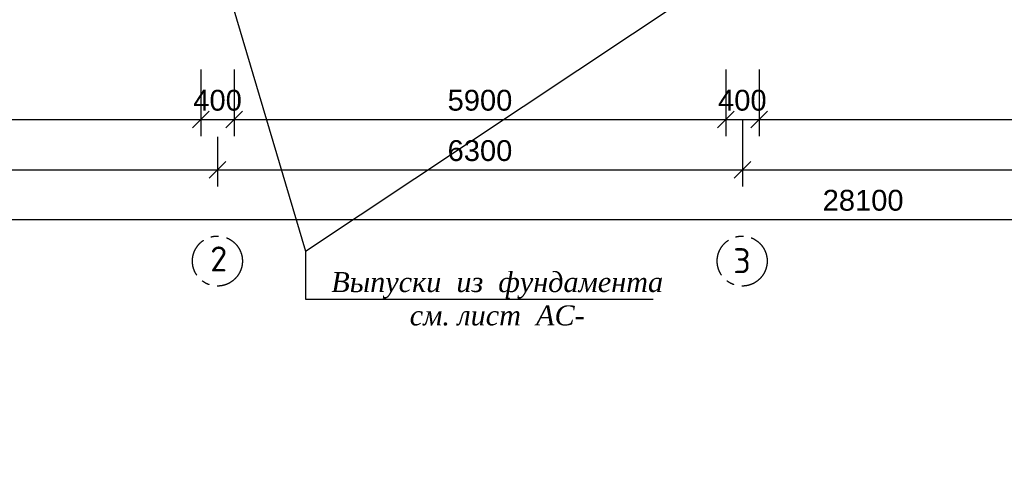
# Model space of a CAD drawing. Header units: millimetres. Extents: x 2063114 to 14983986, y -126020516 to 213791.
# Tile 545 of 656: x 2331581 to 2343402, y -399569 to -394187. Entities that reach past the tile are written whole.
import ezdxf

# ---------------------------------------------------------------- set-up
doc = ezdxf.new("R2010")
doc.units = ezdxf.units.MM
doc.linetypes.add('ACAD_ISO10W100', pattern=[18, 12, -3, 0, -3])
doc.linetypes.add('осевая', pattern=[50.8, 31.75, -6.35, 6.35, -6.35])
doc.layers.get('Defpoints').update_dxf_attribs({"color": 6, "lineweight": 35})
doc.layers.add('PDF _Текст', color=7, linetype='Continuous')
doc.layers.add('пунктир', color=1, linetype='ACAD_ISO10W100')
doc.layers.add('РАЗМЕР АР', color=150, linetype='Continuous', lineweight=20)
doc.styles.get("Standard").update_dxf_attribs({"font": 'arial.ttf'})
doc.styles.add('СПДС', font='isocpeur.ttf')
doc.dimstyles.new('STANDARD$0', dxfattribs={"dimtxt": 250, "dimasz": 200, "dimexe": 200, "dimexo": 300, "dimgap": 100, "dimtad": 1, "dimdec": 0, "dimzin": 1, "dimdsep": 46, "dimtxsty": 'Standard', "dimblk1": 'OBLIQUE', "dimblk2": 'OBLIQUE', "dimsah": 1, "dimcen": 2.5, "dimdle": 200, "dimadec": 0, "dimazin": 0, "dimtfac": 1, "dimtdec": 0, "dimtmove": 0, "dimatfit": 3, "dimldrblk": 'OBLIQUE', "dimfxl": 600, "dimfxlon": 1, "dimtolj": 1, "dimtzin": 1, "dimarcsym": 0})

# ---------------------------------------------------------------- blocks, each defined once
blk = doc.blocks.new('_Oblique')
at = {"color": 0, "linetype": 'ByBlock', "lineweight": -2}
blk.add_line((-0.5, -0.5), (0.5, 0.5), dxfattribs=at)
blk = doc.blocks.new('*D1999')
at = {"layer": 'Defpoints', "color": 0, "lineweight": 30, "ltscale": 150, "transparency": 16777216}
for p in [(2327857, -394380), (2333757, -394380), (2333757, -395383)]:
    blk.add_point(p, dxfattribs=at)
at = {"layer": 'РАЗМЕР АР', "color": 0, "lineweight": -2, "ltscale": 150, "transparency": 16777216}
for p, q in [((2327857, -394783), (2327857, -395583)), ((2333757, -394783), (2333757, -395583)), ((2327657, -395383), (2333957, -395383))]:
    blk.add_line(p, q, dxfattribs=at)
at = {"layer": 'РАЗМЕР АР', "color": 0, "lineweight": -2, "ltscale": 150, "transparency": 16777216, "xscale": 200, "yscale": 200, "zscale": 200, "rotation": 180}
blk.add_blockref('_Oblique', (2327857, -395383), dxfattribs=at)
at = {"layer": 'РАЗМЕР АР', "color": 0, "lineweight": -2, "ltscale": 150, "transparency": 16777216, "xscale": 200, "yscale": 200, "zscale": 200}
blk.add_blockref('_Oblique', (2333757, -395383), dxfattribs=at)
at = {"layer": 'РАЗМЕР АР', "color": 0, "ltscale": 150, "transparency": 16777216, "insert": (2330807, -395155), "char_height": 250, "attachment_point": 5}
blk.add_mtext('\\A1;5900', dxfattribs=at)
blk = doc.blocks.new('*D2000')
at = {"layer": 'Defpoints', "color": 0, "lineweight": 30, "ltscale": 150, "transparency": 16777216}
for p in [(2334157, -394380), (2340057, -394380), (2340057, -395383)]:
    blk.add_point(p, dxfattribs=at)
at = {"layer": 'РАЗМЕР АР', "color": 0, "lineweight": -2, "ltscale": 150, "transparency": 16777216}
for p, q in [((2334157, -394783), (2334157, -395583)), ((2340057, -394783), (2340057, -395583)), ((2333957, -395383), (2340257, -395383))]:
    blk.add_line(p, q, dxfattribs=at)
at = {"layer": 'РАЗМЕР АР', "color": 0, "lineweight": -2, "ltscale": 150, "transparency": 16777216, "xscale": 200, "yscale": 200, "zscale": 200, "rotation": 180}
blk.add_blockref('_Oblique', (2334157, -395383), dxfattribs=at)
at = {"layer": 'РАЗМЕР АР', "color": 0, "lineweight": -2, "ltscale": 150, "transparency": 16777216, "xscale": 200, "yscale": 200, "zscale": 200}
blk.add_blockref('_Oblique', (2340057, -395383), dxfattribs=at)
at = {"layer": 'РАЗМЕР АР', "color": 0, "ltscale": 150, "transparency": 16777216, "insert": (2337107, -395155), "char_height": 250, "attachment_point": 5}
blk.add_mtext('\\A1;5900', dxfattribs=at)
blk = doc.blocks.new('*D2009')
at = {"layer": 'Defpoints', "color": 0, "lineweight": 30, "ltscale": 150, "transparency": 16777216}
for p in [(2340057, -394380), (2340457, -394380), (2340457, -395383)]:
    blk.add_point(p, dxfattribs=at)
at = {"layer": 'РАЗМЕР АР', "color": 0, "lineweight": -2, "ltscale": 150, "transparency": 16777216}
for p, q in [((2340057, -394783), (2340057, -395583)), ((2340457, -394783), (2340457, -395583)), ((2339857, -395383), (2340657, -395383))]:
    blk.add_line(p, q, dxfattribs=at)
at = {"layer": 'РАЗМЕР АР', "color": 0, "lineweight": -2, "ltscale": 150, "transparency": 16777216, "xscale": 200, "yscale": 200, "zscale": 200, "rotation": 180}
blk.add_blockref('_Oblique', (2340057, -395383), dxfattribs=at)
at = {"layer": 'РАЗМЕР АР', "color": 0, "lineweight": -2, "ltscale": 150, "transparency": 16777216, "xscale": 200, "yscale": 200, "zscale": 200}
blk.add_blockref('_Oblique', (2340457, -395383), dxfattribs=at)
at = {"layer": 'РАЗМЕР АР', "color": 0, "ltscale": 150, "transparency": 16777216, "insert": (2340257, -395155), "char_height": 250, "attachment_point": 5}
blk.add_mtext('\\A1;400', dxfattribs=at)
blk = doc.blocks.new('*D2010')
at = {"layer": 'Defpoints', "color": 0, "lineweight": 30, "ltscale": 150, "transparency": 16777216}
for p in [(2340457, -394380), (2348057, -394380), (2348057, -395383)]:
    blk.add_point(p, dxfattribs=at)
at = {"layer": 'РАЗМЕР АР', "color": 0, "lineweight": -2, "ltscale": 150, "transparency": 16777216}
for p, q in [((2340457, -394783), (2340457, -395583)), ((2348057, -394783), (2348057, -395583)), ((2340257, -395383), (2348257, -395383))]:
    blk.add_line(p, q, dxfattribs=at)
at = {"layer": 'РАЗМЕР АР', "color": 0, "lineweight": -2, "ltscale": 150, "transparency": 16777216, "xscale": 200, "yscale": 200, "zscale": 200, "rotation": 180}
blk.add_blockref('_Oblique', (2340457, -395383), dxfattribs=at)
at = {"layer": 'РАЗМЕР АР', "color": 0, "lineweight": -2, "ltscale": 150, "transparency": 16777216, "xscale": 200, "yscale": 200, "zscale": 200}
blk.add_blockref('_Oblique', (2348057, -395383), dxfattribs=at)
at = {"layer": 'РАЗМЕР АР', "color": 0, "ltscale": 150, "transparency": 16777216, "insert": (2344257, -395155), "char_height": 250, "attachment_point": 5}
blk.add_mtext('\\A1;7600', dxfattribs=at)
blk = doc.blocks.new('*D2023')
at = {"layer": 'Defpoints', "color": 0, "lineweight": 30, "ltscale": 150, "transparency": 16777216}
for p in [(2340257, -394031), (2348257, -394031), (2348257, -395987)]:
    blk.add_point(p, dxfattribs=at)
at = {"layer": 'РАЗМЕР АР', "color": 0, "lineweight": -2, "ltscale": 150, "transparency": 16777216}
for p, q in [((2340257, -395387), (2340257, -396187)), ((2348257, -395387), (2348257, -396187)), ((2340057, -395987), (2348457, -395987))]:
    blk.add_line(p, q, dxfattribs=at)
at = {"layer": 'РАЗМЕР АР', "color": 0, "lineweight": -2, "ltscale": 150, "transparency": 16777216, "xscale": 200, "yscale": 200, "zscale": 200, "rotation": 180}
blk.add_blockref('_Oblique', (2340257, -395987), dxfattribs=at)
at = {"layer": 'РАЗМЕР АР', "color": 0, "lineweight": -2, "ltscale": 150, "transparency": 16777216, "xscale": 200, "yscale": 200, "zscale": 200}
blk.add_blockref('_Oblique', (2348257, -395987), dxfattribs=at)
at = {"layer": 'РАЗМЕР АР', "color": 0, "ltscale": 150, "transparency": 16777216, "insert": (2344257, -395759), "char_height": 250, "attachment_point": 5}
blk.add_mtext('\\A1;8000', dxfattribs=at)
blk = doc.blocks.new('*D2011')
at = {"layer": 'Defpoints', "color": 0, "lineweight": 30, "ltscale": 150, "transparency": 16777216}
for p in [(2327657, -395291), (2333957, -395291), (2333957, -395987)]:
    blk.add_point(p, dxfattribs=at)
at = {"layer": 'РАЗМЕР АР', "color": 0, "lineweight": -2, "ltscale": 150, "transparency": 16777216}
for p, q in [((2327657, -395591), (2327657, -396187)), ((2333957, -395591), (2333957, -396187)), ((2327457, -395987), (2334157, -395987))]:
    blk.add_line(p, q, dxfattribs=at)
at = {"layer": 'РАЗМЕР АР', "color": 0, "lineweight": -2, "ltscale": 150, "transparency": 16777216, "xscale": 200, "yscale": 200, "zscale": 200, "rotation": 180}
blk.add_blockref('_Oblique', (2327657, -395987), dxfattribs=at)
at = {"layer": 'РАЗМЕР АР', "color": 0, "lineweight": -2, "ltscale": 150, "transparency": 16777216, "xscale": 200, "yscale": 200, "zscale": 200}
blk.add_blockref('_Oblique', (2333957, -395987), dxfattribs=at)
at = {"layer": 'РАЗМЕР АР', "color": 0, "ltscale": 150, "transparency": 16777216, "insert": (2330807, -395759), "char_height": 250, "attachment_point": 5}
blk.add_mtext('\\A1;6300', dxfattribs=at)
blk = doc.blocks.new('*D2012')
at = {"layer": 'Defpoints', "color": 0, "lineweight": 30, "ltscale": 150, "transparency": 16777216}
for p in [(2333957, -395291), (2340257, -395291), (2340257, -395987)]:
    blk.add_point(p, dxfattribs=at)
at = {"layer": 'РАЗМЕР АР', "color": 0, "lineweight": -2, "ltscale": 150, "transparency": 16777216}
for p, q in [((2333957, -395591), (2333957, -396187)), ((2340257, -395591), (2340257, -396187)), ((2333757, -395987), (2340457, -395987))]:
    blk.add_line(p, q, dxfattribs=at)
at = {"layer": 'РАЗМЕР АР', "color": 0, "lineweight": -2, "ltscale": 150, "transparency": 16777216, "xscale": 200, "yscale": 200, "zscale": 200, "rotation": 180}
blk.add_blockref('_Oblique', (2333957, -395987), dxfattribs=at)
at = {"layer": 'РАЗМЕР АР', "color": 0, "lineweight": -2, "ltscale": 150, "transparency": 16777216, "xscale": 200, "yscale": 200, "zscale": 200}
blk.add_blockref('_Oblique', (2340257, -395987), dxfattribs=at)
at = {"layer": 'РАЗМЕР АР', "color": 0, "ltscale": 150, "transparency": 16777216, "insert": (2337107, -395759), "char_height": 250, "attachment_point": 5}
blk.add_mtext('\\A1;6300', dxfattribs=at)
blk = doc.blocks.new('*D2014')
at = {"layer": 'Defpoints', "color": 0, "lineweight": 30, "ltscale": 150, "transparency": 16777216}
for p in [(2327657, -395383), (2355757, -395383), (2355757, -396583)]:
    blk.add_point(p, dxfattribs=at)
at = {"layer": 'РАЗМЕР АР', "color": 0, "lineweight": -2, "ltscale": 150, "transparency": 16777216}
for p, q in [((2327657, -395983), (2327657, -396783)), ((2355757, -395983), (2355757, -396783)), ((2327457, -396583), (2355957, -396583))]:
    blk.add_line(p, q, dxfattribs=at)
at = {"layer": 'РАЗМЕР АР', "color": 0, "lineweight": -2, "ltscale": 150, "transparency": 16777216, "xscale": 200, "yscale": 200, "zscale": 200, "rotation": 180}
blk.add_blockref('_Oblique', (2327657, -396583), dxfattribs=at)
at = {"layer": 'РАЗМЕР АР', "color": 0, "lineweight": -2, "ltscale": 150, "transparency": 16777216, "xscale": 200, "yscale": 200, "zscale": 200}
blk.add_blockref('_Oblique', (2355757, -396583), dxfattribs=at)
at = {"layer": 'РАЗМЕР АР', "color": 0, "ltscale": 150, "transparency": 16777216, "insert": (2341707, -396355), "char_height": 250, "attachment_point": 5}
blk.add_mtext('\\A1;28100', dxfattribs=at)
blk = doc.blocks.new('*D2016')
at = {"layer": 'Defpoints', "color": 0, "lineweight": 30, "ltscale": 150, "transparency": 16777216}
for p in [(2333757, -394380), (2334157, -394380), (2334157, -395383)]:
    blk.add_point(p, dxfattribs=at)
at = {"layer": 'РАЗМЕР АР', "color": 0, "lineweight": -2, "ltscale": 150, "transparency": 16777216}
for p, q in [((2333757, -394783), (2333757, -395583)), ((2334157, -394783), (2334157, -395583)), ((2333557, -395383), (2334357, -395383))]:
    blk.add_line(p, q, dxfattribs=at)
at = {"layer": 'РАЗМЕР АР', "color": 0, "lineweight": -2, "ltscale": 150, "transparency": 16777216, "xscale": 200, "yscale": 200, "zscale": 200, "rotation": 180}
blk.add_blockref('_Oblique', (2333757, -395383), dxfattribs=at)
at = {"layer": 'РАЗМЕР АР', "color": 0, "lineweight": -2, "ltscale": 150, "transparency": 16777216, "xscale": 200, "yscale": 200, "zscale": 200}
blk.add_blockref('_Oblique', (2334157, -395383), dxfattribs=at)
at = {"layer": 'РАЗМЕР АР', "color": 0, "ltscale": 150, "transparency": 16777216, "insert": (2333957, -395155), "char_height": 250, "attachment_point": 5}
blk.add_mtext('\\A1;400', dxfattribs=at)

msp = doc.modelspace()

# ---------------------------------------------------------------- linework, layer by layer
at = {"ltscale": 100}
msp.add_line((2335010.84635, -396962.74667), (2340106.57029, -393579.16734), dxfattribs=at)
at = {"color": 7}
for p, q in [((2334106.57029, -393906.84699), (2335010.84635, -396962.74667)), ((2335010.84635, -397541.46827), (2339187.92327, -397541.46827))]:
    msp.add_line(p, q, dxfattribs=at)
at = {"ltscale": 100}
msp.add_lwpolyline([(2335010.84635, -396962.74667), (2335010.84635, -397541.46827)], dxfattribs=at)
at = {"layer": 'пунктир', "linetype": 'осевая', "ltscale": 15}
for centre in [(2333954.96688, -397082.85189), (2340254.96688, -397082.85189)]:
    msp.add_circle(centre, 300, dxfattribs=at)

# ---------------------------------------------------------------- texts
at = {"color": 7, "linetype": 'ByBlock', "lineweight": 25, "insert": (2337314.03513, -397537.23291), "char_height": 240, "attachment_point": 5}
msp.add_mtext('{\\fTimes New Roman|b0|i1|c204|p18;Выпуски  из  фундамента\\Pсм. лист  АС-}', dxfattribs=at)
at = {"layer": 'PDF _Текст', "ltscale": 100, "insert": (2342813.28527, -375538.90903), "char_height": 250, "width": 17761.3594528, "attachment_point": 1}
msp.add_mtext('\\pi-750,l750,t750;1.^I Данный лист см . совместно с л . л . КЖ -\\P2.^I Монолитные конструкции выполнить согласно КМК 2.03.01-96 " Бетонные и железобетонные конструкции ", КМК 3.03.01-98 " Несущие и ограждающие конструкции "\\P3.^I Арматурные стержни крепить между собой отожженной стальной проволокой диаметром 0.8-1.2 мм .  Длину нахлёста принять 40d(d-диаметр арматуры )\\P4.^I Снятие опалубки производить после достижения бетоном 70% проектной прочности \\P5.^I Размерные линии указаны до центра рабочей арматуры .\\P6.^I Сварку арматуры производить по РСтУз 865-98 электродами типа Э 42 А по ГОСТ 9467-85\\P7.^I Концы хомутов заводить в тело бетона на длину не менее 50 мм .\\P8.^I К бетонированию колонн приступить только после приемки арматурного каркаса колонна техническим надзором заказчика и автором проекта , что должно быть подтверждено актом на скрытые работы до бетонирования колонн .\\P9.^I При производстве бетонных работ в условиях сухого и жаркого климата при температуре воздуха выше 25° С и относительной влажности менее 50% должны применяться цементы , марочная прочность которых превышает проектную прочность бетона но менее , чем на 20 %. Уход за свежеуложенным бетоном следует осуществлять до достижения им не менее 70 % проектной прочности .  п .  6.8 КМК 2.01.03-96 " Строительство в сейсмических районах "', dxfattribs=at)
at = {"layer": 'пунктир', "char_height": 300, "width": 255.0496237, "attachment_point": 2, "style": 'СПДС'}
for s, insert in [('2', (2333970.8707, -396907.34797)), ('3', (2340252.88994, -396928.83774))]:
    msp.add_mtext(s, dxfattribs=dict(at, insert=insert))

# ---------------------------------------------------------------- dimensions: what is measured, and where the dimension line sits
at = {"layer": 'РАЗМЕР АР', "ltscale": 150}
for base, p1, p2, picture, middle in [((2348256.57029, -395986.74402), (2340256.57029, -394030.70165), (2348256.57029, -394030.70165), '*D2023', (2344256.57029, -395759.10078)), ((2333756.57029, -395382.85618), (2327856.57029, -394380.4138), (2333756.57029, -394380.4138), '*D1999', (2330806.57029, -395155.21293)), ((2340056.57029, -395382.85618), (2334156.57029, -394380.4138), (2340056.57029, -394380.4138), '*D2000', (2337106.57029, -395155.21293)), ((2348056.57029, -395382.85618), (2340456.57029, -394380.4138), (2348056.57029, -394380.4138), '*D2010', (2344256.57029, -395155.21293)), ((2333956.57029, -395986.74402), (2327656.57029, -395290.69842), (2333956.57029, -395290.69842), '*D2011', (2330806.57029, -395759.01551)), ((2355756.57029, -396582.85618), (2327656.57029, -395382.85618), (2355756.57029, -395382.85618), '*D2014', (2341706.57029, -396355.21293)), ((2340256.57029, -395986.74402), (2333956.57029, -395290.69842), (2340256.57029, -395290.69842), '*D2012', (2337106.57029, -395759.01551))]:
    dim = msp.add_linear_dim(base=base, p1=p1, p2=p2, dimstyle='STANDARD$0', dxfattribs=at)
    dim.commit()
    dim.dimension.update_dxf_attribs({"geometry": picture, "text_midpoint": middle})
for base, p1, p2, picture, middle in [((2334156.57029, -395382.85618), (2333756.57029, -394380.4138), (2334156.57029, -394380.4138), '*D2016', (2333956.57029, -395382.85618)), ((2340456.57029, -395382.85618), (2340056.57029, -394380.4138), (2340456.57029, -394380.4138), '*D2009', (2340256.57029, -395382.85618))]:
    dim = msp.add_linear_dim(base=base, p1=p1, p2=p2, dimstyle='STANDARD$0', dxfattribs=at)
    dim.commit()
    dim.dimension.update_dxf_attribs({"geometry": picture, "text_midpoint": middle, "dimtype": 160})

doc.saveas('drawing.dxf')
